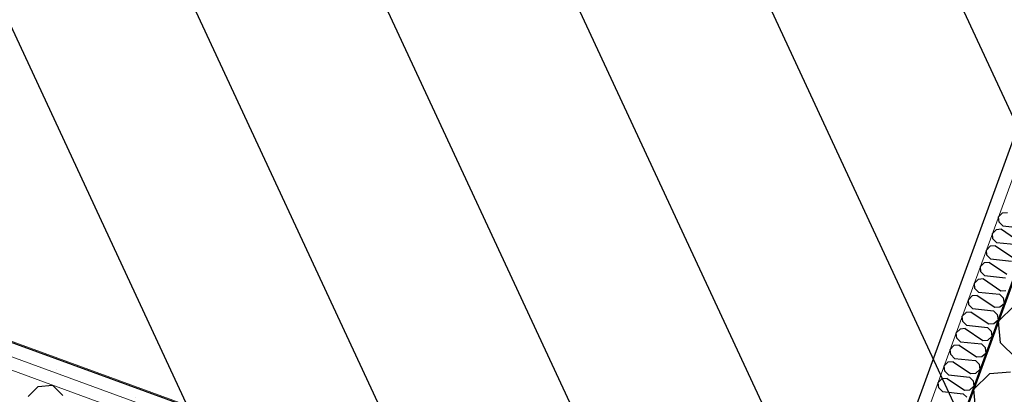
# Model space of a CAD drawing. Header units: millimetres. Extents: x 112481703 to 112588235, y 1264638581 to 1264713486.
# Tile 465 of 487: x 112585668 to 112586687, y 1264688798 to 1264689185. Entities that reach past the tile are written whole.
import ezdxf

# ---------------------------------------------------------------- set-up
doc = ezdxf.new("R2010")
doc.units = ezdxf.units.MM
doc.header["$LTSCALE"] = 0.5
doc.header["$MEASUREMENT"] = 0
doc.linetypes.add('PLINE', pattern=[0])
doc.layers.add('236- Innvendig kledning og overflate', color=7, linetype='Continuous', lineweight=0)
for name, color, linetype in [('862- M___Nettoareal', 7, 'Continuous'), ('862- M___Nettoareal(Polylinje)', 7, 'Continuous'), ('LA_farge_dekke_asfalt2', 7, 'Continuous'), ('Yttervegger.A225', 7, 'Continuous'), ('Yttervegger.A225 (Skravur)', 7, 'Continuous')]:
    doc.layers.add(name, color=color, linetype=linetype)
pattern_1 = [(249.956, (112557650, 1264717795), (-81.357, 29.68231), [0, -50]), (249.956, (112557682.11, 1264717756.67), (-81.357, 29.68231), [0, -50])]

# ---------------------------------------------------------------- blocks, each defined once
blk = doc.blocks.new('Teknisk rom_20_17', base_point=(112585163.9, 1264690336.6))
at = {"layer": '862- M___Nettoareal(Polylinje)', "linetype": 'PLINE', "flags": 128}
blk.add_lwpolyline([(112587298.9, 1264690713.8), (112583190, 1264692212.9), (112582398, 1264690042), (112586506.8, 1264688542.9)], close=True, dxfattribs=at)
blk = doc.blocks.new('*X284', base_point=(112557650, 1264717795))
at = {"layer": 'Yttervegger.A225 (Skravur)', "linetype": 'PLINE'}
for p, q in [((112586684.6, 1264688985.3), (112586680.7, 1264688981.4)), ((112586689.9, 1264688985.7), (112586684.6, 1264688985.3)), ((112586681.2, 1264688976), (112586680.7, 1264688981.4)), ((112586685, 1264688972.2), (112586681.2, 1264688976)), ((112586678.3, 1264688968.2), (112586674.4, 1264688964.3)), ((112586674.9, 1264688958.8), (112586674.4, 1264688964.3)), ((112586683.7, 1264688968.6), (112586678.3, 1264688968.2)), ((112586683.7, 1264688968.6), (112586701.7, 1264688956.4)), ((112586685, 1264688972.2), (112586706.6, 1264688969.9)), ((112586678.7, 1264688955.1), (112586674.9, 1264688958.8)), ((112586678.7, 1264688955.1), (112586700.4, 1264688952.8)), ((112586672.1, 1264688951.1), (112586668.2, 1264688947.2)), ((112586668.7, 1264688941.7), (112586668.2, 1264688947.2)), ((112586677.4, 1264688951.5), (112586672.1, 1264688951.1)), ((112586677.4, 1264688951.5), (112586695.5, 1264688939.3)), ((112586665.9, 1264688934), (112586661.9, 1264688930.1)), ((112586671.2, 1264688934.4), (112586665.9, 1264688934)), ((112586672.5, 1264688938), (112586668.7, 1264688941.7)), ((112586671.2, 1264688934.4), (112586689.2, 1264688922.2)), ((112586672.5, 1264688938), (112586694.2, 1264688935.7)), ((112586662.4, 1264688924.6), (112586661.9, 1264688930.1)), ((112586666.3, 1264688920.9), (112586662.4, 1264688924.6)), ((112586659.6, 1264688916.9), (112586655.7, 1264688913)), ((112586656.2, 1264688907.5), (112586655.7, 1264688913)), ((112586665, 1264688917.3), (112586659.6, 1264688916.9)), ((112586665, 1264688917.3), (112586683, 1264688905.1)), ((112586666.3, 1264688920.9), (112586687.9, 1264688918.6)), ((112586660, 1264688903.8), (112586656.2, 1264688907.5)), ((112586660, 1264688903.8), (112586681.7, 1264688901.5)), ((112586683, 1264688905.1), (112586688.3, 1264688905.5)), ((112586653.4, 1264688899.8), (112586649.5, 1264688895.9)), ((112586650, 1264688890.4), (112586649.5, 1264688895.9)), ((112586658.7, 1264688900.2), (112586653.4, 1264688899.8)), ((112586658.7, 1264688900.2), (112586676.7, 1264688888)), ((112586681.7, 1264688901.5), (112586685.5, 1264688897.7)), ((112586685.5, 1264688897.7), (112586686.4, 1264688892.1)), ((112586647.1, 1264688882.7), (112586643.2, 1264688878.8)), ((112586652.5, 1264688883.1), (112586647.1, 1264688882.7)), ((112586653.8, 1264688886.7), (112586650, 1264688890.4)), ((112586652.5, 1264688883.1), (112586670.5, 1264688870.9)), ((112586653.8, 1264688886.7), (112586675.4, 1264688884.4)), ((112586675.4, 1264688884.4), (112586679.3, 1264688880.6)), ((112586676.7, 1264688888), (112586682.1, 1264688888.4)), ((112586682.1, 1264688888.4), (112586686.4, 1264688892.1)), ((112586643.7, 1264688873.3), (112586643.2, 1264688878.8)), ((112586647.5, 1264688869.5), (112586643.7, 1264688873.3)), ((112586675.8, 1264688871.3), (112586680.2, 1264688875)), ((112586679.3, 1264688880.6), (112586680.2, 1264688875)), ((112586640.9, 1264688865.5), (112586637, 1264688861.7)), ((112586646.2, 1264688866), (112586640.9, 1264688865.5)), ((112586646.2, 1264688866), (112586664.3, 1264688853.8)), ((112586647.5, 1264688869.5), (112586669.2, 1264688867.3)), ((112586669.2, 1264688867.3), (112586673, 1264688863.5)), ((112586670.5, 1264688870.9), (112586675.8, 1264688871.3)), ((112586673, 1264688863.5), (112586673.9, 1264688857.9)), ((112586637.5, 1264688856.2), (112586637, 1264688861.7)), ((112586641.3, 1264688852.4), (112586637.5, 1264688856.2)), ((112586641.3, 1264688852.4), (112586662.9, 1264688850.2)), ((112586664.3, 1264688853.8), (112586669.6, 1264688854.2)), ((112586669.6, 1264688854.2), (112586673.9, 1264688857.9)), ((112586634.6, 1264688848.4), (112586630.7, 1264688844.6)), ((112586631.2, 1264688839.1), (112586630.7, 1264688844.6)), ((112586640, 1264688848.8), (112586634.6, 1264688848.4)), ((112586640, 1264688848.8), (112586658, 1264688836.7)), ((112586662.9, 1264688850.2), (112586666.8, 1264688846.4)), ((112586666.8, 1264688846.4), (112586667.7, 1264688840.8)), ((112586628.4, 1264688831.3), (112586624.5, 1264688827.5)), ((112586633.7, 1264688831.7), (112586628.4, 1264688831.3)), ((112586635.1, 1264688835.3), (112586631.2, 1264688839.1)), ((112586633.7, 1264688831.7), (112586651.8, 1264688819.5)), ((112586635.1, 1264688835.3), (112586656.7, 1264688833.1)), ((112586656.7, 1264688833.1), (112586660.5, 1264688829.3)), ((112586658, 1264688836.7), (112586663.4, 1264688837.1)), ((112586663.4, 1264688837.1), (112586667.7, 1264688840.8)), ((112586625, 1264688822), (112586624.5, 1264688827.5)), ((112586628.8, 1264688818.2), (112586625, 1264688822)), ((112586657.1, 1264688820), (112586661.4, 1264688823.7)), ((112586660.5, 1264688829.3), (112586661.4, 1264688823.7)), ((112586622.2, 1264688814.2), (112586618.2, 1264688810.4)), ((112586627.5, 1264688814.6), (112586622.2, 1264688814.2)), ((112586627.5, 1264688814.6), (112586645.5, 1264688802.4)), ((112586628.8, 1264688818.2), (112586650.5, 1264688815.9)), ((112586650.5, 1264688815.9), (112586654.3, 1264688812.2)), ((112586651.8, 1264688819.5), (112586657.1, 1264688820)), ((112586654.3, 1264688812.2), (112586655.2, 1264688806.6)), ((112586618.8, 1264688804.9), (112586618.2, 1264688810.4)), ((112586622.6, 1264688801.1), (112586618.8, 1264688804.9)), ((112586622.6, 1264688801.1), (112586644.2, 1264688798.8)), ((112586645.5, 1264688802.4), (112586650.9, 1264688802.8)), ((112586650.9, 1264688802.8), (112586655.2, 1264688806.6)), ((112586644.2, 1264688798.8), (112586648, 1264688795.1))]:
    blk.add_line(p, q, dxfattribs=at)
blk = doc.blocks.new('*X286', base_point=(112557650, 1264717795))
at = {"layer": 'Yttervegger.A225 (Skravur)', "linetype": 'PLINE'}
for p, q in [((112586696.8, 1264688889.6), (112586680.7, 1264688873.7)), ((112586682.8, 1264688851.2), (112586680.7, 1264688873.7)), ((112586698.5, 1264688835.7), (112586682.8, 1264688851.2)), ((112586671.2, 1264688819.3), (112586655.1, 1264688803.4)), ((112586693.1, 1264688821), (112586671.2, 1264688819.3)), ((112586657.2, 1264688780.9), (112586655.1, 1264688803.4))]:
    blk.add_line(p, q, dxfattribs=at)
blk = doc.blocks.new('*X299', base_point=(112557650, 1264717795))
at = {"layer": 'Yttervegger.A225 (Skravur)', "linetype": 'PLINE'}
for p, q in [((112585677.2, 1264688795.9), (112585687.4, 1264688806.3)), ((112585687.4, 1264688806.3), (112585702.3, 1264688807.7)), ((112585712.9, 1264688797), (112585702.3, 1264688807.7))]:
    blk.add_line(p, q, dxfattribs=at)

msp = doc.modelspace()

# ---------------------------------------------------------------- hatches: boundary and pattern name
at = {"layer": 'LA_farge_dekke_asfalt2', "linetype": 'Continuous'}
h = msp.add_hatch(dxfattribs=at)
h.set_pattern_fill('Murverk', color=256, style=0, pattern_type=2)
h.set_pattern_definition([(294.956, (112557650, 1264717795), (163.1938, 75.94596), [])])
h.paths.add_polyline_path([(112562670.3, 1264672618.4), (112565507.4, 1264680394.8), (112573384.4, 1264677521), (112579262.4, 1264693632), (112587341.4, 1264690684.4), (112579714.9, 1264669780.9), (112576475.3, 1264670962.9), (112575386.6, 1264667979)])
at = {"layer": 'Yttervegger.A225 (Skravur)', "linetype": 'Continuous'}
msp.add_hatch(color=256, dxfattribs=at).paths.add_polyline_path([(112587361.7, 1264690743), (112586543.6, 1264688500.7), (112586544.6, 1264688500.4), (112587362.6, 1264690742.7)])
h = msp.add_hatch(dxfattribs=at)
h.set_pattern_fill('Prikker_tett', color=256, style=0, pattern_type=2)
h.set_pattern_definition(pattern_1)
h.paths.add_polyline_path([(112587298.9, 1264690713.8), (112586507.2, 1264688543.8), (112586519.4, 1264688539.4), (112587311.1, 1264690709.3)])
h = msp.add_hatch(dxfattribs=at)
h.set_pattern_fill('Prikker_tett', color=256, style=0, pattern_type=2)
h.set_pattern_definition(pattern_1)
h.paths.add_polyline_path([(112586507.2, 1264688543.8), (112582398.3, 1264690042.9), (112582393.2, 1264690028.8), (112586502, 1264688529.8)])
h = msp.add_hatch(dxfattribs=at)
h.set_pattern_fill('Prikker_tett', color=256, style=0, pattern_type=2)
h.set_pattern_definition(pattern_1)
h.paths.add_polyline_path([(112586514.2, 1264688525.3), (112582393.2, 1264690028.8), (112582388.7, 1264690016.6), (112586509.8, 1264688513.1)])

# ---------------------------------------------------------------- linework, layer by layer
at = {"layer": '236- Innvendig kledning og overflate', "linetype": 'PLINE'}
for p, q in [((112587311.1, 1264690709.3), (112586519.4, 1264688539.4)), ((112586514.2, 1264688525.3), (112582393.2, 1264690028.8)), ((112586509.8, 1264688513.1), (112582388.7, 1264690016.6))]:
    msp.add_line(p, q, dxfattribs=at)
at = {"layer": '236- Innvendig kledning og overflate', "linetype": 'PLINE', "flags": 128}
for points in [[(112587298.9, 1264690713.8), (112586507.2, 1264688543.8)], [(112586507.2, 1264688543.8), (112582398.3, 1264690042.9)]]:
    msp.add_lwpolyline(points, dxfattribs=at)
at = {"layer": 'Yttervegger.A225', "linetype": 'PLINE'}
for p, q in [((112587362.6, 1264690742.7), (112586544.6, 1264688500.4)), ((112587349.3, 1264690709.2), (112586543.6, 1264688500.7))]:
    msp.add_line(p, q, dxfattribs=at)

# ---------------------------------------------------------------- block references
at = {"layer": '862- M___Nettoareal', "linetype": 'Continuous'}
msp.add_blockref('Teknisk rom_20_17', (112585163.9, 1264690336.6), dxfattribs=at)
at = {"layer": 'Yttervegger.A225'}
for name in ['*X284', '*X286', '*X299']:
    msp.add_blockref(name, (112557650, 1264717795), dxfattribs=at)

doc.saveas('drawing.dxf')
